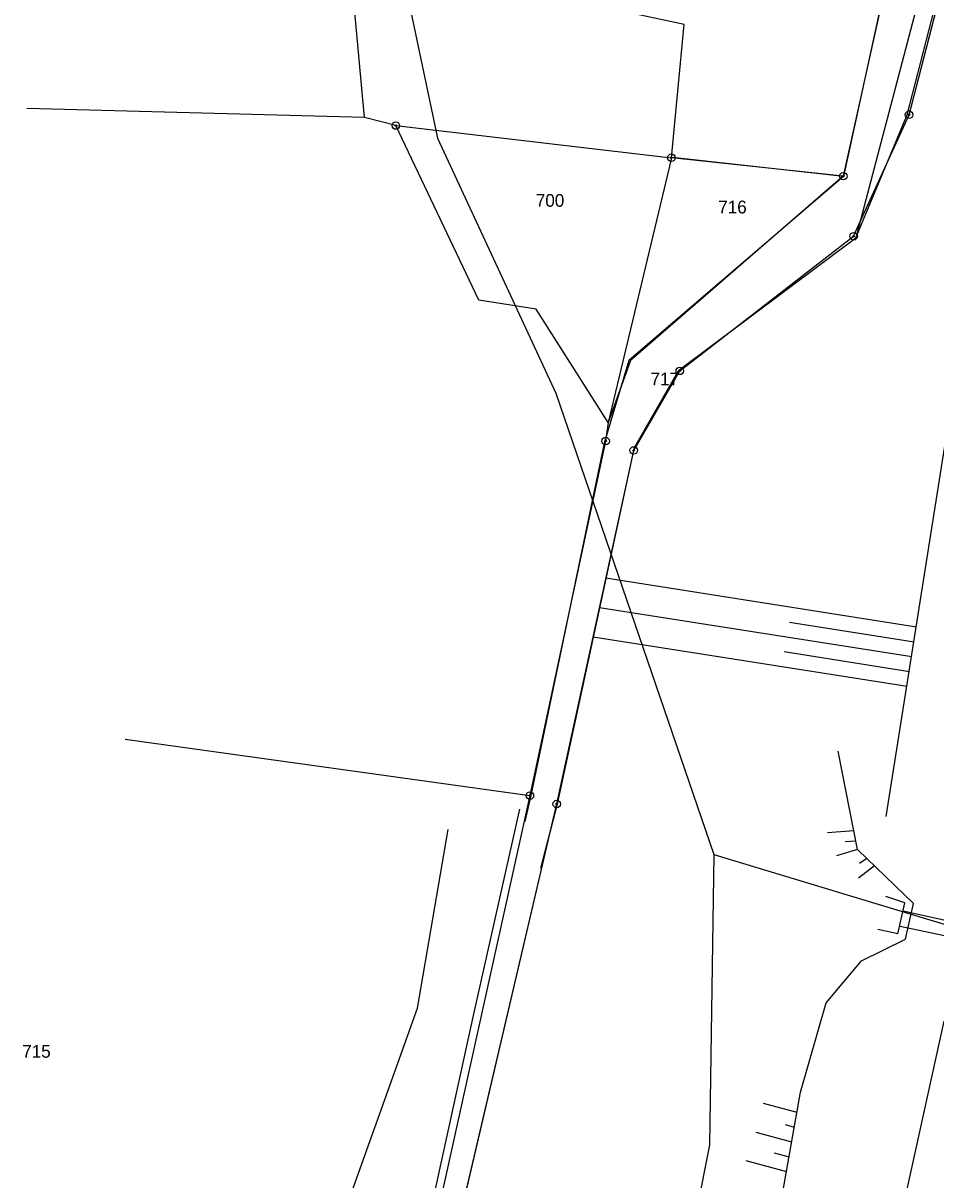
# Model space of a CAD drawing. Extents: x -469926 to -462499, y -1098642 to -1092733.
# Drawn here: x -466014.9 to -465893.4, y -1095248.3 to -1095094.4 of the extents above; entities that cross this region are included whole.
import ezdxf

# ---------------------------------------------------------------- set-up
doc = ezdxf.new("R2010")
doc.units = 0
for name, color, linetype in [('Vrstva 1', 7, 'Continuous'), ('Vrstva 10', 7, 'Continuous'), ('Vrstva 12', 7, 'Continuous'), ('Vrstva 14', 7, 'Continuous'), ('Vrstva 24', 7, 'Continuous'), ('Vrstva 44', 7, 'Continuous'), ('Vrstva 48', 7, 'Continuous'), ('Vrstva 50', 7, 'Continuous'), ('Vrstva 6', 7, 'Continuous'), ('Vrstva 63', 7, 'Continuous')]:
    doc.layers.add(name, color=color, linetype=linetype)

msp = doc.modelspace()

# ---------------------------------------------------------------- linework, layer by layer
at = {"layer": 'Vrstva 1'}
for p, q in [((-465896.96, -1095106.57), (-465882.27, -1095049.78)), ((-465969.46, -1095106.94), (-465974.26, -1095054.05)), ((-465894.5, -1095064), (-465905.71, -1095114.75)), ((-465926.9, -1095094.58), (-465937.27, -1095092.36)), ((-465928.6, -1095112.3), (-465926.9, -1095094.58)), ((-465969.46, -1095106.94), (-466014.38, -1095105.76)), ((-465904.34, -1095122.76), (-465896.96, -1095106.57)), ((-465965.27, -1095108.02), (-465969.46, -1095106.94)), ((-465954.22, -1095131.24), (-465965.27, -1095108.02)), ((-465965.27, -1095108.02), (-465928.6, -1095112.3)), ((-465928.6, -1095112.3), (-465937.03, -1095147.55)), ((-465905.71, -1095114.75), (-465928.6, -1095112.3)), ((-465905.71, -1095114.75), (-465934.03, -1095139.27)), ((-465927.48, -1095140.67), (-465904.34, -1095122.76)), ((-465946.61, -1095132.44), (-465954.22, -1095131.24)), ((-465937.03, -1095147.55), (-465946.61, -1095132.44)), ((-465934.03, -1095139.27), (-465937.03, -1095147.55)), ((-465933.61, -1095151.26), (-465927.48, -1095140.67)), ((-465937.03, -1095147.55), (-465937.35, -1095150.01)), ((-465937.35, -1095150.01), (-465947.43, -1095197.2)), ((-465943.86, -1095198.32), (-465933.61, -1095151.26)), ((-466001.29, -1095189.71), (-465947.43, -1095197.2)), ((-465947.43, -1095197.2), (-465974.66, -1095320.26)), ((-465956.67, -1095253.05), (-465943.86, -1095198.32))]:
    msp.add_line(p, q, dxfattribs=at)
at = {"layer": 'Vrstva 10'}
for points in [[(-465971.12, -1095322.11), (-465971.08, -1095322.03), (-465956.67, -1095253.05), (-465943.86, -1095198.32), (-465933.61, -1095151.26), (-465927.48, -1095140.67), (-465904.34, -1095122.76), (-465896.96, -1095106.57), (-465882.27, -1095049.78), (-465880.26, -1095017.78), (-465876.96, -1095005.81), (-465860.31, -1094932.56), (-465833.8, -1094811.76), (-465836.47, -1094811.3), (-465823.89, -1094753.98), (-465811.86, -1094688.6), (-465809.93, -1094647.11)], [(-465928.69, -1095351.77), (-465924.78, -1095334.25), (-465929.8, -1095330.7), (-465927.99, -1095323.28), (-465925.03, -1095310.95), (-465919.87, -1095284.58), (-465911.42, -1095236.69), (-465908.01, -1095224.77), (-465903.31, -1095219.2), (-465897.42, -1095216.3), (-465896.37, -1095211.56), (-465903.83, -1095204.37), (-465906.39, -1095191.29)]]:
    msp.add_lwpolyline(points, dxfattribs=at)
at = {"layer": 'Vrstva 12'}
for p, q in [((-465962.39, -1095225.51), (-465958.3, -1095201.73)), ((-465998.17, -1095325.25), (-465962.39, -1095225.51))]:
    msp.add_line(p, q, dxfattribs=at)
at = {"layer": 'Vrstva 14'}
for p, q in [((-465954.93, -1095226.47), (-465948.78, -1095199)), ((-465971.36, -1095301.37), (-465954.93, -1095226.47))]:
    msp.add_line(p, q, dxfattribs=at)
at = {"layer": 'Vrstva 24'}
for centre, radius in [((-465896.96, -1095106.57), 0.5), ((-465896.96, -1095106.57), 0.1), ((-465965.27, -1095108.02), 0.5), ((-465965.27, -1095108.02), 0.1), ((-465928.6, -1095112.3), 0.5), ((-465928.6, -1095112.3), 0.1), ((-465905.71, -1095114.75), 0.5), ((-465905.71, -1095114.75), 0.1), ((-465904.34, -1095122.76), 0.5), ((-465904.34, -1095122.76), 0.1), ((-465927.48, -1095140.67), 0.5), ((-465927.48, -1095140.67), 0.1), ((-465937.35, -1095150.01), 0.5), ((-465937.35, -1095150.01), 0.1), ((-465933.61, -1095151.26), 0.5), ((-465933.61, -1095151.26), 0.1), ((-465947.43, -1095197.2), 0.5), ((-465947.43, -1095197.2), 0.1), ((-465943.86, -1095198.32), 0.5), ((-465943.86, -1095198.32), 0.1)]:
    msp.add_circle(centre, radius, dxfattribs=at)
at = {"layer": 'Vrstva 44'}
msp.add_line((-465913.84, -1095324.91), (-465892.28, -1095227.21), dxfattribs=at)
at = {"layer": 'Vrstva 48'}
for p, q in [((-465904.32, -1095201.89), (-465907.83, -1095202.17)), ((-465904.05, -1095203.26), (-465905.48, -1095203.37)), ((-465903.83, -1095204.37), (-465906.63, -1095205.2)), ((-465901.58, -1095206.54), (-465903.71, -1095208.18)), ((-465902.6, -1095205.56), (-465903.54, -1095206.23)), ((-465916.39, -1095238.12), (-465911.89, -1095239.34)), ((-465917.35, -1095242.01), (-465912.59, -1095243.3)), ((-465913.43, -1095241), (-465912.24, -1095241.32)), ((-465914.9, -1095244.75), (-465912.93, -1095245.28)), ((-465918.7, -1095245.79), (-465913.28, -1095247.25))]:
    msp.add_line(p, q, dxfattribs=at)
for points in [[(-465895.96, -1095174.78), (-465937.31, -1095168.27)], [(-465896.58, -1095178.73), (-465938.17, -1095172.19)], [(-465896.27, -1095176.76), (-465912.86, -1095174.15)], [(-465897.2, -1095182.68), (-465939.02, -1095176.1)], [(-465896.89, -1095180.71), (-465913.57, -1095178.08)]]:
    msp.add_lwpolyline(points, dxfattribs=at)
at = {"layer": 'Vrstva 6'}
for p, q in [((-465965.45, -1095082.61), (-465959.71, -1095109.68)), ((-465959.71, -1095109.68), (-465943.96, -1095143.62)), ((-465943.96, -1095143.62), (-465922.96, -1095205.05)), ((-465922.96, -1095205.05), (-465923.54, -1095243.67)), ((-465922.96, -1095205.05), (-465868.71, -1095221.44)), ((-465897.53, -1095211.49), (-465900.07, -1095210.63)), ((-465898.47, -1095215.59), (-465897.53, -1095211.49)), ((-465897.74, -1095212.56), (-465881.88, -1095216.03)), ((-465898.47, -1095215.59), (-465901.1, -1095215.03)), ((-465898.13, -1095214.58), (-465882.28, -1095217.98)), ((-465923.54, -1095243.67), (-465927.04, -1095261.81))]:
    msp.add_line(p, q, dxfattribs=at)
at = {"layer": 'Vrstva 63'}
for points in [[(-465927.62, -1095140.58), (-465904.03, -1095122.94), (-465897.19, -1095106.59), (-465882.54, -1095049.64), (-465880.19, -1095017.92)], [(-465879.55, -1095029.86), (-465904.03, -1095122.94)], [(-465894.66, -1095064.06), (-465905.7, -1095114.81), (-465928.43, -1095112.26)], [(-465905.7, -1095114.81), (-465934.25, -1095139.28), (-465937.54, -1095150.28), (-465947.32, -1095197.2), (-465948.12, -1095200.64)], [(-465900, -1095200), (-465887.67, -1095122.11)], [(-465933.5, -1095150.89), (-465927.62, -1095140.58)], [(-465943.73, -1095198.1), (-465933.5, -1095150.89)], [(-465945.98, -1095206.87), (-465943.73, -1095198.1)]]:
    msp.add_lwpolyline(points, dxfattribs=at)

# ---------------------------------------------------------------- texts
at = {"layer": 'Vrstva 50'}
for s, p in [('700', (-465946.64, -1095118.83)), ('716', (-465922.36, -1095119.71)), ('717', (-465931.37, -1095142.6)), ('715', (-466015, -1095232.09))]:
    msp.add_text(s, height=1.7, dxfattribs=at).set_placement(p)

doc.saveas('drawing.dxf')
